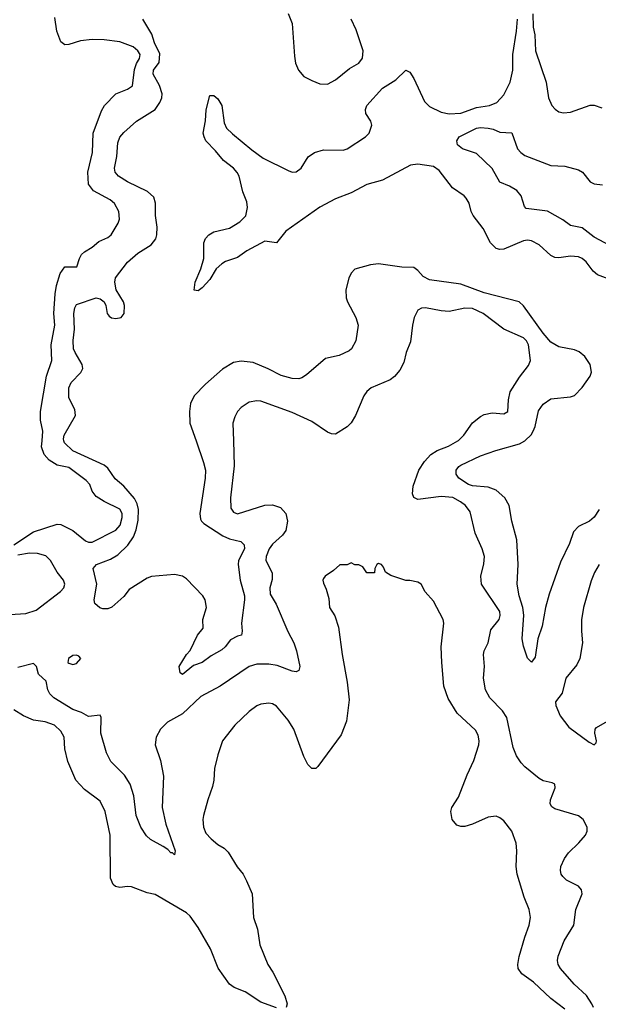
# Model space of a CAD drawing. Header units: inches. Extents: x 1649636 to 1815363, y 506543 to 641975.
# Tile 529 of 656: x 1782899 to 1785852, y 547127 to 552148. Entities that reach past the tile are written whole.
import ezdxf

# ---------------------------------------------------------------- set-up
doc = ezdxf.new("R2010")
doc.units = ezdxf.units.IN
doc.header["$MEASUREMENT"] = 0
doc.layers.add('B7584', color=7, linetype='Continuous')
doc.layers.add('B7585', color=7, linetype='Continuous')

msp = doc.modelspace()

# ---------------------------------------------------------------- linework, layer by layer
at = {"layer": 'B7584', "color": 5}
for points, elevation in [([(1782870, 549470.3), (1782970, 549536.9), (1783090, 549575.2), (1783110, 549573.6), (1783170, 549543.6), (1783234.9, 549490), (1783250, 549483.5), (1783270, 549483.3), (1783390, 549544.3), (1783412.1, 549570), (1783422.4, 549610), (1783421.7, 549630), (1783410, 549652.3), (1783330, 549690.5), (1783290, 549715.8), (1783270, 549744.2), (1783257.2, 549777.2), (1783238.8, 549798.8), (1783150, 549863.9), (1783090, 549877.1), (1783050, 549901.7), (1783025.1, 549930), (1783011.2, 549970), (1783013.4, 550000)], 640), ([(1783990.2, 550000), (1783993.7, 549873.7), (1783975.5, 549710), (1783977.5, 549657.5), (1783990, 549636.4), (1784010, 549628.1), (1784150, 549672.6), (1784190, 549674.7), (1784230, 549660.3), (1784256.9, 549630), (1784266, 549590), (1784256.6, 549543.4), (1784240.4, 549519.6), (1784190, 549474), (1784172.8, 549450), (1784156.9, 549410), (1784155.6, 549390), (1784187.8, 549327.8), (1784187.4, 549292.6), (1784175.5, 549250), (1784178.2, 549218.2), (1784208.1, 549168.1), (1784267.5, 549027.5), (1784298, 548970), (1784312.4, 548930), (1784328.5, 548850), (1784324, 548830), (1784310, 548823), (1784290, 548825.6), (1784214, 548854), (1784170, 548862), (1784110, 548860.7), (1784070, 548848.9), (1783922.6, 548750), (1783822.9, 548697.1), (1783730, 548608.5), (1783653.7, 548566.3), (1783617.4, 548530), (1783595.3, 548490), (1783591.5, 548450), (1783618, 548370), (1783632.6, 548290), (1783625.9, 548130), (1783645, 548045), (1783692.4, 547910), (1783690, 547889), (1783678.6, 547898.6), (1783670, 547899.3), (1783655.6, 547915.6), (1783631.8, 547931.8), (1783566.5, 547966.5), (1783545.7, 547985.7), (1783517.3, 548030), (1783493.9, 548090), (1783482.5, 548190), (1783462.7, 548250), (1783435, 548295), (1783364.5, 548364.5), (1783343.2, 548410), (1783314, 548510), (1783314.6, 548590), (1783310, 548600.7), (1783250, 548594.5), (1783214.6, 548614.6), (1783170, 548629.6), (1783073.7, 548690), (1783053.1, 548710), (1783042.5, 548730), (1783034.8, 548774.8), (1782995.1, 548810), (1782984.7, 548850), (1782970, 548864.7), (1782890, 548843.9)], 640), ([(1783799.6, 550000), (1783837.8, 549890), (1783846.7, 549850), (1783845.2, 549810), (1783818.8, 549630), (1783821.3, 549601.3), (1783826.5, 549590), (1783839.3, 549579.3), (1783935.1, 549515.1), (1783970, 549499.8), (1784027.2, 549487.2), (1784044.6, 549470), (1784046.9, 549450), (1784016.5, 549390), (1784013.5, 549370), (1784023.8, 549290), (1784046, 549210), (1784046.8, 549190), (1784030.4, 549070), (1784034, 549030), (1784030.7, 549010), (1784010, 549004.5), (1783974.6, 548985.4), (1783948, 548950), (1783930, 548934), (1783875.8, 548904.2), (1783830, 548869.7), (1783785.8, 548854.2), (1783729.6, 548809.6), (1783718, 548818), (1783713.2, 548850), (1783750, 548911), (1783769.5, 548930.5), (1783807.3, 549010), (1783835.5, 549044.5), (1783834.3, 549090), (1783852.8, 549150), (1783845.8, 549190), (1783834.6, 549210), (1783750, 549297.2), (1783729.5, 549310), (1783690, 549318.7), (1783571.6, 549308.4), (1783550, 549300.3), (1783457.8, 549242.2), (1783430, 549207.1), (1783370, 549151.5), (1783350, 549143.6), (1783323.9, 549143.9), (1783308.1, 549148.1), (1783283.7, 549170), (1783278.7, 549190), (1783292.8, 549270), (1783274.3, 549350), (1783292, 549370), (1783362.4, 549397.6), (1783400.8, 549419.2), (1783451.8, 549468.2), (1783479.9, 549510), (1783494, 549546), (1783503.9, 549596.1), (1783505.1, 549650), (1783499.3, 549679.3), (1783485.9, 549705.9), (1783430, 549769.9), (1783387.2, 549807.2), (1783350, 549860.7), (1783330, 549876.3), (1783170, 549949.9), (1783128.2, 549990), (1783125.5, 550000)], 620), ([(1785826.6, 547110), (1785819.3, 547130), (1785791.6, 547171.6), (1785727.9, 547230), (1785659.4, 547310), (1785647.5, 547330), (1785643.8, 547350), (1785646.9, 547373.1), (1785676.8, 547450), (1785727.6, 547530), (1785736.5, 547610), (1785768.9, 547690), (1785765.1, 547710), (1785750, 547729.7), (1785690, 547760.4), (1785670, 547778.7), (1785662.2, 547790), (1785658, 547810), (1785659.8, 547830), (1785678.5, 547870), (1785700.2, 547899.8), (1785752.1, 547950), (1785785.7, 547990), (1785794.5, 548010), (1785794.5, 548030), (1785774.5, 548070), (1785750, 548088.6), (1785630, 548123), (1785614, 548134), (1785606.6, 548150), (1785608.3, 548170), (1785631.6, 548230), (1785629.4, 548249.4), (1785616.6, 548256.6), (1785570, 548267.3), (1785550, 548278.4), (1785477.2, 548337.2), (1785458.2, 548358.2), (1785434.1, 548394.1), (1785417, 548437), (1785384.2, 548590), (1785363.2, 548623.2), (1785298, 548690), (1785275.9, 548730), (1785265.3, 548790), (1785271.6, 548850), (1785266.3, 548910), (1785269.7, 548930), (1785289.8, 548970.2), (1785304, 549036), (1785345.1, 549090), (1785351.1, 549110), (1785349.7, 549129.7), (1785255, 549270), (1785251.9, 549310), (1785267.7, 549372.3), (1785270.8, 549410), (1785258.8, 549450), (1785223.1, 549530), (1785198.3, 549638.3), (1785173.3, 549670), (1785148.3, 549690), (1785110, 549711.3), (1785050, 549717), (1784930, 549700.9), (1784910.8, 549710.8), (1784904.4, 549730), (1784907.4, 549770), (1784936.5, 549850), (1784965.6, 549894.4), (1784997.3, 549930), (1785030, 549951.4), (1785087.7, 549972.3), (1785135.4, 550000)], 640), ([(1785856.5, 549650), (1785830, 549611.2), (1785806.4, 549590), (1785750, 549563.1), (1785724.3, 549535.7), (1785704, 549476), (1785658.5, 549381.5), (1785601.7, 549218.3), (1785582.6, 549150), (1785565.2, 549054.8), (1785542.4, 548990), (1785530, 548897.2), (1785510, 548871.8), (1785490, 548892.3), (1785470, 548953.2), (1785463.5, 548990), (1785471.6, 549111.6), (1785467, 549150), (1785448, 549210), (1785438.4, 549270), (1785443, 549370), (1785436.3, 549496.3), (1785410.9, 549590), (1785397.1, 549670), (1785375.2, 549710), (1785330, 549749.3), (1785290, 549764.8), (1785210, 549770.5), (1785190, 549777.8), (1785140.3, 549810), (1785126.2, 549830), (1785126.6, 549850), (1785139.7, 549870), (1785150, 549876.8), (1785250, 549923.3), (1785328.7, 549951.3), (1785450, 549985.5), (1785476.6, 550000)], 620), ([(1782850, 549114.4), (1782930, 549120.1), (1782983.3, 549136.7), (1783108, 549232), (1783125.5, 549250), (1783130.6, 549270), (1783123, 549290), (1783090.9, 549330.9), (1783056.6, 549390), (1783033.6, 549413.6), (1782990, 549426.6), (1782950, 549426.8), (1782890, 549416.8)], 640), ([(1785681.6, 547101.6), (1785610, 547156.1), (1785520.4, 547240.4), (1785461.9, 547281.9), (1785442.2, 547310), (1785440.8, 547330), (1785447.9, 547370), (1785476.5, 547470), (1785498.7, 547530), (1785506, 547570), (1785499.7, 547610), (1785472.8, 547672.8), (1785437.4, 547790), (1785432.8, 547830), (1785435.6, 547910), (1785432.1, 547947.9), (1785409.8, 548010), (1785370, 548062.4), (1785350, 548078), (1785330, 548086), (1785290, 548081.6), (1785210, 548045.1), (1785170, 548034), (1785150, 548033), (1785130, 548040.5), (1785105.6, 548070), (1785098.4, 548110), (1785105.1, 548130), (1785137.6, 548182.4), (1785182.7, 548297.3), (1785217.2, 548370), (1785242.2, 548450), (1785244.4, 548470), (1785238.8, 548498.8), (1785224.7, 548524.7), (1785131.4, 548611.4), (1785085.8, 548685.8), (1785063.9, 548750), (1785052.9, 548870), (1785049.7, 548950.3), (1785063.7, 549070), (1785060.9, 549090), (1785010, 549182), (1784968, 549230), (1784948, 549270), (1784930, 549279), (1784890, 549288.7), (1784870, 549288.7), (1784793.6, 549313.6), (1784766, 549330), (1784756.4, 549356.4), (1784746, 549370), (1784730, 549374), (1784722, 549370), (1784712, 549350), (1784710, 549328), (1784670, 549328), (1784650, 549358), (1784630, 549368), (1784610, 549368), (1784590, 549378), (1784570, 549368), (1784532.7, 549367.3), (1784501, 549339), (1784458, 549310), (1784450, 549298), (1784446.8, 549290), (1784450, 549274), (1784463.5, 549243.5), (1784476, 549196), (1784480.7, 549150), (1784507.1, 549107.1), (1784526.7, 549050), (1784544.2, 548910), (1784570.3, 548770), (1784581.2, 548678.8), (1784566.7, 548570), (1784539.3, 548500.7), (1784421.2, 548338.8), (1784410, 548329.6), (1784390, 548329.6), (1784370, 548349.5), (1784348.6, 548390), (1784297.4, 548530), (1784270, 548575.1), (1784210, 548646.6), (1784190, 548658.4), (1784170, 548662.9), (1784130, 548657.6), (1784110, 548649.5), (1784070, 548620.7), (1783996.4, 548550), (1783934.4, 548470), (1783910, 548399), (1783893.4, 548330), (1783890.3, 548270), (1783883, 548237), (1783858.9, 548170), (1783837.8, 548090), (1783834.7, 548070), (1783838, 548030), (1783850, 548000.4), (1783875.6, 547970), (1783910, 547941.5), (1783942.7, 547922.7), (1783963.1, 547903.1), (1784008.7, 547828.7), (1784040.2, 547790), (1784057.4, 547757.4), (1784085, 547690), (1784092.9, 547570), (1784113.1, 547510), (1784124.6, 547430), (1784166.3, 547330), (1784191, 547291), (1784251.8, 547170), (1784263.8, 547130), (1784258.8, 547110)], 660), ([(1785856.4, 549370), (1785831.4, 549328.6), (1785814.4, 549285.6), (1785775.9, 549150), (1785766.7, 549086.7), (1785766, 549030), (1785771.7, 548970), (1785757.6, 548890), (1785742.5, 548857.5), (1785686.7, 548790), (1785667.1, 548712.9), (1785633.1, 548670), (1785635.5, 548650), (1785657.7, 548597.7), (1785701, 548541), (1785804.2, 548464.2), (1785830, 548450.7), (1785840.2, 548459.8), (1785842.9, 548470), (1785834.3, 548510), (1785836.2, 548530), (1785842.2, 548537.8), (1785910, 548577)], 640), ([(1784210, 547109.6), (1784130, 547137.7), (1784050.5, 547190.5), (1783993.3, 547213.3), (1783970, 547229.7), (1783911.3, 547311.3), (1783872.5, 547410), (1783810, 547518), (1783770, 547575.8), (1783750, 547593.7), (1783590, 547686.9), (1783550, 547695.8), (1783470, 547726), (1783450, 547728.3), (1783410, 547722.4), (1783388.2, 547728.2), (1783377.2, 547737.2), (1783363, 547770), (1783360.4, 547990), (1783335.8, 548110), (1783310, 548162), (1783230, 548221.6), (1783185.6, 548270), (1783144.4, 548364.4), (1783129.7, 548429.7), (1783126.3, 548490), (1783110, 548519.5), (1783077, 548550), (1783030, 548566.9), (1782970, 548576.4), (1782918.2, 548598.2), (1782870, 548627.8)], 660)]:
    msp.add_lwpolyline(points, dxfattribs=dict(at, elevation=elevation))
at = {"layer": 'B7584', "color": 5, "elevation": 640}
msp.add_lwpolyline([(1783190, 548907.1), (1783170, 548905.7), (1783147.8, 548890), (1783145.3, 548870), (1783150, 548866.2), (1783170, 548860.6), (1783190, 548865.1), (1783210.7, 548890), (1783201.7, 548901.7)], close=True, dxfattribs=at)
at = {"layer": 'B7585', "color": 5}
for points, elevation in [([(1784270, 552178.8), (1784289, 552129), (1784301.3, 551961.3), (1784306.6, 551926.6), (1784321.6, 551890), (1784350, 551858), (1784390, 551838), (1784430, 551820.4), (1784470, 551818.9), (1784510, 551841.2), (1784581.4, 551898.6), (1784630, 551926.9), (1784648.6, 551951.4), (1784651.1, 551990), (1784615.7, 552095.7), (1784591.1, 552150)], 620), ([(1785517.1, 552177.1), (1785518.5, 552110), (1785528.5, 552070), (1785531, 551990), (1785586.2, 551830), (1785596.9, 551750), (1785614.9, 551710), (1785631.1, 551691.1), (1785650, 551678.3), (1785673.4, 551673.4), (1785710, 551676.2), (1785810, 551712.3), (1785830, 551711.3), (1785870, 551698.2)], 580), ([(1783013.4, 550000), (1783017, 550050), (1783005.1, 550105.1), (1783005.7, 550150), (1783036.8, 550330), (1783063.6, 550410), (1783060.1, 550490), (1783078.5, 550590), (1783074.5, 550650), (1783080.6, 550750), (1783087.9, 550792.1), (1783106.6, 550853.4), (1783130, 550888), (1783191.6, 550888.4), (1783204, 550930), (1783214.8, 550950), (1783230, 550964.5), (1783270, 550987.6), (1783302.6, 551017.4), (1783350, 551036.8), (1783366.2, 551050), (1783402.3, 551110), (1783408.9, 551130), (1783405.8, 551170), (1783383.1, 551210), (1783360.5, 551230), (1783275.8, 551275.8), (1783249.8, 551310), (1783246.8, 551370), (1783270.6, 551470), (1783273.6, 551570), (1783316.5, 551683.5), (1783332, 551710), (1783390, 551770.2), (1783450, 551793), (1783474.5, 551810), (1783485.8, 551894.2), (1783495.2, 551924.8), (1783511.6, 551950), (1783515, 551970), (1783502.6, 551990), (1783478.7, 552010), (1783410, 552034.8), (1783330, 552044.6), (1783270, 552046.2), (1783210, 552039.3), (1783150, 552021.8), (1783130, 552020.4), (1783110, 552034.7), (1783089.2, 552089.2), (1783079.5, 552159.5)], 640), ([(1783125.5, 550000), (1783122.7, 550010), (1783126.1, 550030), (1783184.1, 550130), (1783180, 550160), (1783150, 550219), (1783149.8, 550270), (1783162.1, 550297.9), (1783211.9, 550348.1), (1783222.2, 550370), (1783218.9, 550390), (1783181.8, 550450), (1783174.4, 550470), (1783172.3, 550512.3), (1783178.7, 550570), (1783176.2, 550650), (1783181.4, 550678.6), (1783190, 550695.8), (1783290, 550729.3), (1783310, 550724.5), (1783330.2, 550710), (1783339.7, 550690), (1783345.5, 550650), (1783355.9, 550635.9), (1783368.2, 550628.2), (1783390, 550624.3), (1783417.4, 550630), (1783432.1, 550650), (1783435, 550690), (1783429, 550710), (1783392.5, 550770), (1783385.2, 550810), (1783389.1, 550830.9), (1783450, 550912.3), (1783502.7, 550957.3), (1783570, 551000.3), (1783593.6, 551030), (1783599.8, 551050), (1783601.2, 551090), (1783592.9, 551150), (1783592.2, 551212.2), (1783583.7, 551243.7), (1783552.2, 551272.2), (1783450, 551320.6), (1783404.2, 551350), (1783386.4, 551370), (1783383, 551390), (1783395.5, 551450), (1783399.9, 551520.1), (1783410.4, 551549.6), (1783430, 551573.4), (1783495.4, 551630), (1783590, 551690.2), (1783615.1, 551724.9), (1783624.6, 551750), (1783626.6, 551770), (1783612.5, 551812.5), (1783580.2, 551870), (1783582, 551890), (1783611.1, 551930), (1783614.1, 551974.1), (1783588.1, 552030), (1783574.2, 552074.2), (1783528, 552150)], 620), ([(1785947.6, 550810), (1785847.7, 550847.7), (1785825.4, 550865.4), (1785790, 550913.5), (1785770, 550929.8), (1785750, 550938.4), (1785710, 550942.4), (1785650, 550933.3), (1785630, 550935), (1785610, 550945.6), (1785550, 550999.8), (1785510, 551020.8), (1785490, 551023.8), (1785470, 551020.3), (1785370, 550978), (1785350, 550976.1), (1785330, 550981.5), (1785301.7, 551010), (1785263.7, 551083.7), (1785212.6, 551150), (1785202.7, 551170), (1785192, 551212), (1785178.2, 551238.2), (1785167.4, 551250), (1785107.6, 551290), (1785039.3, 551379.3), (1785010, 551399.9), (1784930, 551411.7), (1784893.3, 551406.7), (1784750, 551330.4), (1784670, 551306.7), (1784590, 551264.7), (1784510, 551234.9), (1784430, 551191.3), (1784257.6, 551070), (1784210, 551009.6), (1784150, 551018.7), (1784058.9, 550970), (1784010, 550936.1), (1783950, 550914.8), (1783930, 550902.4), (1783902, 550878), (1783870, 550823.5), (1783830, 550780.5), (1783810, 550765.1), (1783790, 550768), (1783795.1, 550810), (1783823.3, 550876.7), (1783839.5, 550930), (1783839.1, 551010), (1783847.3, 551032.7), (1783864.4, 551050), (1783890, 551065.6), (1783970, 551085.1), (1784023.3, 551116.7), (1784052.6, 551147.4), (1784062.4, 551190), (1784058.9, 551218.9), (1784038.2, 551270), (1784019.3, 551350), (1784009.5, 551369.5), (1783990.8, 551390.8), (1783938.7, 551430), (1783899.2, 551479.2), (1783849.6, 551530), (1783840.5, 551550), (1783835.6, 551570), (1783848.2, 551631.8), (1783851.3, 551688.7), (1783870, 551762), (1783890, 551761), (1783910, 551744), (1783930, 551710.7), (1783942.4, 551622.4), (1783955.5, 551595.5), (1783985.1, 551565.1), (1784083.8, 551483.8), (1784142.4, 551442.4), (1784270, 551378.9), (1784290, 551371), (1784310, 551371.8), (1784335.7, 551390), (1784372.1, 551447.9), (1784403.8, 551470), (1784450, 551484.3), (1784550, 551482.2), (1784570, 551490.1), (1784664.6, 551550), (1784682.4, 551570), (1784695.9, 551610), (1784690.7, 551630), (1784666.2, 551670), (1784664.2, 551690), (1784671.2, 551710), (1784750, 551799.3), (1784819.4, 551840.6), (1784870, 551890.4), (1784890, 551880.4), (1784910, 551848.7), (1784964.8, 551730), (1784990, 551706), (1785050, 551676.8), (1785090, 551668.6), (1785150, 551672.1), (1785230, 551699.6), (1785297, 551710), (1785334, 551726), (1785370, 551764.4), (1785401.9, 551830), (1785415, 551890), (1785415.8, 551970), (1785434.9, 552090), (1785438.8, 552150)], 580), ([(1785910, 550995.7), (1785830, 551038.5), (1785770, 551086.3), (1785710, 551099), (1785670, 551127.7), (1785591.7, 551171.7), (1785484.4, 551184.4), (1785475.7, 551195.7), (1785458.3, 551250), (1785436.6, 551276.6), (1785398.8, 551298.8), (1785350, 551319.7), (1785309.9, 551389.9), (1785230, 551466.3), (1785158, 551490), (1785133.6, 551510), (1785129.4, 551530), (1785140.9, 551550), (1785230, 551594.3), (1785250, 551598), (1785290, 551595.3), (1785315.5, 551590), (1785350, 551573.6), (1785410, 551570.6), (1785439.6, 551490), (1785456, 551470), (1785476, 551456), (1785610, 551405.2), (1785680.4, 551400.4), (1785750, 551382.6), (1785770.2, 551370), (1785810, 551321.5), (1785830, 551311.3), (1785873.6, 551306.4)], 560), ([(1785476.6, 550000), (1785478.8, 550001.2), (1785508.4, 550031.6), (1785519.4, 550050), (1785530, 550073.7), (1785547.1, 550152.9), (1785570, 550187.4), (1785610, 550215.3), (1785710, 550224.5), (1785730, 550232.2), (1785770, 550272.9), (1785809.9, 550330), (1785816.1, 550350), (1785809.9, 550390), (1785782.5, 550430), (1785753.9, 550453.9), (1785730, 550463.9), (1785650, 550479.8), (1785610, 550502.8), (1785570, 550549.8), (1785470, 550688.7), (1785448.6, 550708.6), (1785270, 550755), (1785150, 550799.6), (1784990, 550821.8), (1784958.6, 550838.6), (1784930, 550869.7), (1784910, 550883.5), (1784850, 550885.7), (1784730, 550902.4), (1784690, 550897.6), (1784610, 550875.1), (1784590, 550856.2), (1784578, 550830), (1784563.6, 550770), (1784565.7, 550730), (1784572, 550710), (1784614.9, 550630), (1784627, 550590), (1784614.9, 550510), (1784591.7, 550470), (1784580, 550460), (1784530, 550435.8), (1784459, 550421), (1784363.2, 550336.8), (1784338.8, 550321.2), (1784323.2, 550316.8), (1784290, 550318.5), (1784232.8, 550332.8), (1784167.8, 550367.8), (1784090, 550400.4), (1784030, 550406.2), (1783990, 550399.7), (1783933.7, 550366.3), (1783847.8, 550290), (1783790.1, 550229.9), (1783770.2, 550190), (1783766, 550150), (1783768.3, 550090), (1783799.6, 550000)], 620), ([(1785135.4, 550000), (1785138.3, 550001.7), (1785165.3, 550030), (1785210, 550091.8), (1785250, 550124), (1785270, 550134), (1785310, 550143.1), (1785370, 550138), (1785389.6, 550150.4), (1785394, 550210), (1785402.4, 550250), (1785450, 550325.7), (1785496, 550384), (1785505.8, 550410), (1785495.6, 550490), (1785485.3, 550510), (1785470, 550525.3), (1785369.9, 550569.9), (1785263.9, 550650), (1785210, 550675.5), (1785170, 550677.6), (1785090, 550659.4), (1785050, 550662.5), (1784970, 550679.2), (1784950, 550677.4), (1784930, 550667), (1784912.9, 550630), (1784903.6, 550590), (1784894.2, 550505.8), (1784871.7, 550450), (1784859.4, 550400.6), (1784839.5, 550360.5), (1784812, 550328), (1784789.3, 550310.7), (1784693, 550270), (1784670, 550251.5), (1784656, 550230), (1784613.4, 550130), (1784590, 550092), (1784570, 550072), (1784510, 550034.5), (1784490, 550035.8), (1784470, 550043.8), (1784390, 550098.7), (1784290, 550144.8), (1784130, 550202.5), (1784110, 550204.4), (1784070, 550196.8), (1784030, 550171.1), (1784010.3, 550150), (1783996.5, 550123.5), (1783987.8, 550090), (1783990.2, 550000)], 640)]:
    msp.add_lwpolyline(points, dxfattribs=dict(at, elevation=elevation))

doc.saveas('drawing.dxf')
